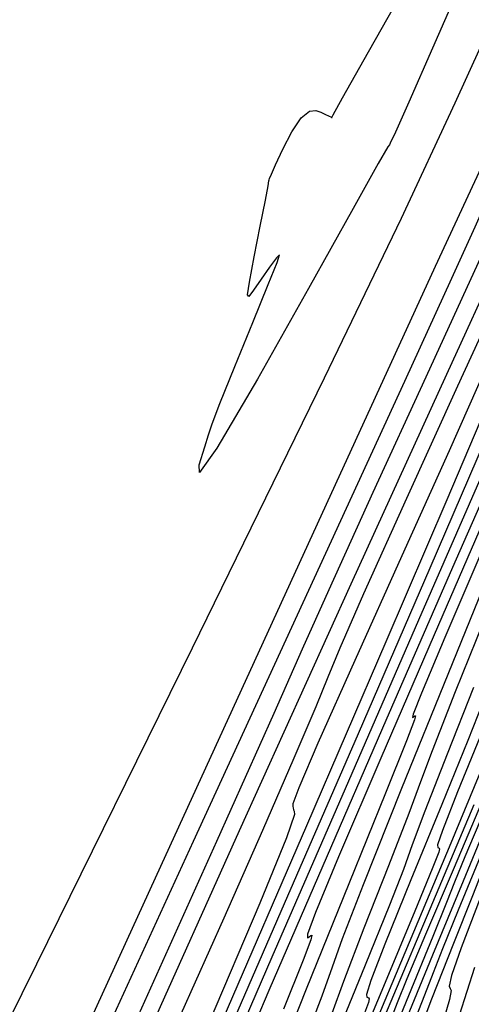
# Model space of a CAD drawing. Extents: x 3249832 to 3255657, y 13789405 to 13793316.
# Tile 610 of 656: x 3251969 to 3251982, y 13792238 to 13792267. Entities that reach past the tile are written whole.
import ezdxf

# ---------------------------------------------------------------- set-up
doc = ezdxf.new("R2010")
doc.units = 0
doc.header["$LTSCALE"] = 100
doc.header["$MEASUREMENT"] = 0
doc.linetypes.add('DASHED', pattern=[0.75, 0.5, -0.25])
for name, color, linetype in [('GRATIO_03231_CON', 1, 'CONTINUOUS'), ('GRATIO_0323_ICON', 1, 'CONTINUOUS'), ('PLAN', 7, 'CONTINUOUS'), ('TARGETS_EAST', 7, 'CONTINUOUS')]:
    doc.layers.add(name, color=color, linetype=linetype)
doc.styles.add('Gratio_032316_contours$0$symbol', font='symbol.shx')
doc.linetypes.add('Gratio_032316_contours$0$DEPRESSION', pattern='A,0.3,["%",Gratio_032316_contours$0$symbol,S=0.05,R=180,X=0,Y=0],0.0001', length=0.3001)

# ---------------------------------------------------------------- blocks, each defined once
blk = doc.blocks.new('Gratio_032316_contours')
at = {"layer": 'GRATIO_03231_CON', "color": 1, "linetype": 'Continuous', "flags": 128}
for points in [[(3252008.407, 13792315.949), (3252006.051, 13792311.262), (3252003.146, 13792305.387), (3252000.558, 13792300.158), (3251998.849, 13792296.773), (3251997.385, 13792293.886), (3251995.23, 13792289.517), (3251991.793, 13792282.412), (3251987.855, 13792274.215), (3251984.543, 13792267.3), (3251982.551, 13792263.115), (3251980.838, 13792259.425), (3251977.931, 13792253.07), (3251972.855, 13792241.967), (3251966.62, 13792228.337), (3251960.734, 13792215.476)], [(3251993.36, 13792283.944), (3251990.634, 13792278.423), (3251987.387, 13792271.789), (3251984.617, 13792266.103), (3251983.058, 13792262.88), (3251982.379, 13792261.441), (3251981.984, 13792260.561), (3251981.312, 13792259.076), (3251979.94, 13792256.077), (3251977.482, 13792250.717), (3251973.8, 13792242.688), (3251969.758, 13792233.847), (3251966.468, 13792226.593)], [(3251992.829, 13792281.222), (3251990.315, 13792276.219), (3251987.377, 13792270.329), (3251984.887, 13792265.322), (3251983.46, 13792262.438), (3251982.679, 13792260.816), (3251981.874, 13792259.066), (3251980.562, 13792256.203), (3251979.027, 13792252.847), (3251977.743, 13792250.019), (3251976.974, 13792248.29), (3251976.149, 13792246.412), (3251974.485, 13792242.688), (3251971.512, 13792236.096), (3251968.011, 13792228.325)], [(3251995.1, 13792284.215), (3251992.883, 13792279.768), (3251991.28, 13792276.556), (3251990.371, 13792274.752), (3251989.81, 13792273.664), (3251989.145, 13792272.384), (3251988.062, 13792270.278), (3251986.796, 13792267.809), (3251985.721, 13792265.712), (3251985.108, 13792264.524), (3251984.818, 13792263.967), (3251984.611, 13792263.562), (3251984.302, 13792262.947), (3251983.942, 13792262.224), (3251983.638, 13792261.607), (3251983.47, 13792261.261), (3251983.408, 13792261.133), (3251983.396, 13792261.116), (3251983.304, 13792260.94), (3251982.72, 13792259.689), (3251981.16, 13792256.282), (3251978.387, 13792250.179), (3251975.143, 13792243.006), (3251972.417, 13792236.929)], [(3251994.906, 13792282.066), (3251992.187, 13792276.726), (3251988.998, 13792270.411), (3251986.293, 13792265.032), (3251984.771, 13792261.987), (3251984.113, 13792260.627), (3251983.749, 13792259.791), (3251983.199, 13792258.513), (3251982.363, 13792256.601), (3251981.238, 13792254.062), (3251979.868, 13792251.005), (3251978.5, 13792247.958), (3251977.43, 13792245.556), (3251976.871, 13792244.253), (3251976.698, 13792243.787), (3251976.702, 13792243.713), (3251976.713, 13792243.669), (3251976.717, 13792243.611), (3251976.739, 13792243.574), (3251976.75, 13792243.482), (3251976.513, 13792242.804), (3251975.738, 13792240.899), (3251974.241, 13792237.365)], [(3251989.258, 13792270.042), (3251987.373, 13792266.303), (3251985.779, 13792263.116), (3251984.9, 13792261.329), (3251984.59, 13792260.663), (3251984.56, 13792260.561), (3251984.558, 13792260.525), (3251984.471, 13792260.319), (3251984.224, 13792259.766), (3251983.779, 13792258.78), (3251983.256, 13792257.621), (3251982.817, 13792256.64), (3251982.579, 13792256.097), (3251982.501, 13792255.9), (3251982.498, 13792255.87), (3251982.501, 13792255.858), (3251982.502, 13792255.842), (3251982.508, 13792255.832), (3251982.472, 13792255.715), (3251982.132, 13792254.891), (3251981.172, 13792252.633), (3251979.397, 13792248.497), (3251977.093, 13792243.147), (3251974.664, 13792237.523)], [(3251988.016, 13792266.626), (3251987.447, 13792265.523), (3251987.138, 13792264.935), (3251986.828, 13792264.339), (3251986.328, 13792263.358), (3251985.743, 13792262.198), (3251985.249, 13792261.208), (3251984.976, 13792260.654), (3251984.88, 13792260.447), (3251984.871, 13792260.414), (3251984.838, 13792260.322), (3251984.572, 13792259.695), (3251983.844, 13792257.998), (3251982.498, 13792254.871), (3251980.676, 13792250.645), (3251978.594, 13792245.828), (3251976.45, 13792240.882), (3251974.365, 13792236.082)], [(3251989.353, 13792268.401), (3251988.377, 13792266.502), (3251987.809, 13792265.407), (3251987.492, 13792264.807), (3251987.172, 13792264.194), (3251986.665, 13792263.204), (3251986.074, 13792262.042), (3251985.574, 13792261.055), (3251985.282, 13792260.473), (3251985.089, 13792260.058), (3251984.828, 13792259.456), (3251984.342, 13792258.326), (3251983.501, 13792256.383), (3251982.189, 13792253.354), (3251980.353, 13792249.129), (3251978.222, 13792244.226), (3251976.093, 13792239.327), (3251974.226, 13792235.023)], [(3251990.449, 13792268.992), (3251988.402, 13792265.111), (3251986.887, 13792262.234), (3251986.047, 13792260.633), (3251985.62, 13792259.773), (3251985.239, 13792258.917), (3251984.6, 13792257.448), (3251983.64, 13792255.24), (3251982.359, 13792252.288), (3251980.808, 13792248.709), (3251979.257, 13792245.116), (3251978.029, 13792242.242), (3251977.359, 13792240.624), (3251977.127, 13792239.996), (3251977.124, 13792239.894), (3251977.173, 13792239.922), (3251977.222, 13792239.962), (3251977.251, 13792239.967), (3251977.251, 13792239.967), (3251977.219, 13792239.833), (3251976.995, 13792239.24), (3251976.426, 13792237.812)], [(3251990.185, 13792267.833), (3251988.521, 13792264.697), (3251987.326, 13792262.437), (3251986.556, 13792260.977), (3251986.116, 13792260.13), (3251985.713, 13792259.266), (3251985.006, 13792257.645), (3251983.779, 13792254.814), (3251982.338, 13792251.478), (3251981.114, 13792248.628), (3251980.435, 13792247.012), (3251980.195, 13792246.395), (3251980.181, 13792246.299), (3251980.214, 13792246.317), (3251980.247, 13792246.345), (3251980.267, 13792246.348), (3251980.267, 13792246.348), (3251980.234, 13792246.228), (3251979.999, 13792245.623), (3251979.389, 13792244.103), (3251978.322, 13792241.465), (3251977.087, 13792238.399), (3251976.066, 13792235.824)], [(3251982.352, 13792250.395), (3251981.201, 13792247.554), (3251979.86, 13792244.235), (3251978.743, 13792241.435), (3251978.137, 13792239.858), (3251977.846, 13792239.032), (3251977.545, 13792238.191), (3251977.003, 13792236.782)], [(3251982.634, 13792250.071), (3251981.419, 13792247.046), (3251980.748, 13792245.331), (3251980.412, 13792244.424), (3251980.07, 13792243.504), (3251979.477, 13792241.98), (3251978.766, 13792240.169), (3251978.167, 13792238.619), (3251977.831, 13792237.693)], [(3251982.221, 13792246.734), (3251981.786, 13792245.634), (3251981.026, 13792243.77), (3251980.128, 13792241.577), (3251979.372, 13792239.706), (3251978.966, 13792238.646), (3251978.838, 13792238.239), (3251978.848, 13792238.164), (3251978.878, 13792238.153), (3251978.902, 13792238.141), (3251978.917, 13792238.116), (3251978.895, 13792238.01), (3251978.719, 13792237.54)], [(3251982.295, 13792246.121), (3251981.488, 13792244.137), (3251981.05, 13792243.017), (3251980.906, 13792242.592), (3251980.908, 13792242.518), (3251980.932, 13792242.509), (3251980.951, 13792242.5), (3251980.962, 13792242.48), (3251980.938, 13792242.38), (3251980.751, 13792241.896), (3251980.247, 13792240.664), (3251979.338, 13792238.474), (3251978.193, 13792235.737)], [(3251982.252, 13792244.959), (3251981.289, 13792242.647), (3251980.077, 13792239.75), (3251978.866, 13792236.868)], [(3251981.961, 13792243.763), (3251980.682, 13792240.721), (3251979.625, 13792238.219), (3251978.838, 13792236.363)], [(3251982.269, 13792243.594), (3251981.701, 13792242.25), (3251981.397, 13792241.506), (3251981.165, 13792240.915), (3251980.77, 13792239.931), (3251980.06, 13792238.203), (3251979.214, 13792236.151)], [(3251982.391, 13792243.349), (3251981.644, 13792241.536), (3251980.755, 13792239.386), (3251979.998, 13792237.544)], [(3251982.297, 13792242.622), (3251981.504, 13792240.699), (3251981.047, 13792239.567), (3251980.776, 13792238.871), (3251980.459, 13792238.052), (3251979.932, 13792236.722)], [(3251994.187, 13792268.133), (3251992.891, 13792265.649), (3251991.264, 13792262.477), (3251989.65, 13792259.24), (3251989.65, 13792259.24), (3251988.335, 13792256.466), (3251987.367, 13792254.313), (3251986.734, 13792252.845), (3251986.384, 13792252.014), (3251986.102, 13792251.328), (3251985.632, 13792250.185), (3251984.81, 13792248.201), (3251983.838, 13792245.857), (3251983.011, 13792243.854), (3251982.534, 13792242.679), (3251982.251, 13792241.959), (3251981.92, 13792241.111), (3251981.37, 13792239.725), (3251980.73, 13792238.103), (3251980.204, 13792236.723)], [(3251981.974, 13792239.025), (3251981.529, 13792237.627)]]:
    blk.add_lwpolyline(points, dxfattribs=at)
at = {"layer": 'GRATIO_03231_CON', "color": 5, "linetype": 'Continuous', "flags": 128}
blk.add_lwpolyline([(3251992.035, 13792287.446), (3251987.48, 13792277.489), (3251983.643, 13792269.096), (3251981.404, 13792264.175), (3251979.848, 13792260.819), (3251977.607, 13792256.173), (3251973.77, 13792248.319), (3251969.251, 13792239.12), (3251965.416, 13792231.378)], dxfattribs=at)
at = {"layer": 'GRATIO_03231_CON', "color": 5, "linetype": 'Gratio_032316_contours$0$DEPRESSION', "flags": 128}
blk.add_lwpolyline([(3251974.494, 13792254.132), (3251973.988, 13792253.427), (3251973.975, 13792253.654), (3251974.142, 13792254.179), (3251974.251, 13792254.524), (3251974.355, 13792254.84), (3251974.582, 13792255.437), (3251975.012, 13792256.508), (3251975.533, 13792257.788), (3251975.986, 13792258.897), (3251976.244, 13792259.541), (3251976.311, 13792259.758), (3251976.224, 13792259.671), (3251976.025, 13792259.4), (3251975.779, 13792259.053), (3251975.558, 13792258.734), (3251975.422, 13792258.548), (3251975.381, 13792258.593), (3251975.436, 13792258.967), (3251975.576, 13792259.705), (3251975.75, 13792260.592), (3251975.9, 13792261.348), (3251975.979, 13792261.765), (3251976.005, 13792261.916), (3251976.009, 13792261.944), (3251976.021, 13792261.981), (3251976.074, 13792262.103), (3251976.197, 13792262.378), (3251976.409, 13792262.832), (3251976.674, 13792263.342), (3251976.945, 13792263.75), (3251977.18, 13792263.938), (3251977.37, 13792263.958), (3251977.512, 13792263.907), (3251977.605, 13792263.863), (3251977.666, 13792263.835), (3251977.712, 13792263.813), (3251977.758, 13792263.792), (3251977.799, 13792263.772), (3251977.827, 13792263.759), (3251977.837, 13792263.754), (3251977.835, 13792263.756), (3251977.83, 13792263.759), (3251977.867, 13792263.831), (3251978.146, 13792264.326), (3251978.901, 13792265.668), (3251980.242, 13792268.053), (3251981.78, 13792270.752), (3251983, 13792272.808), (3251983.527, 13792273.529), (3251983.543, 13792273.295), (3251983.371, 13792272.754), (3251983.266, 13792272.413), (3251983.222, 13792272.221), (3251983.166, 13792271.984), (3251983.045, 13792271.569), (3251982.891, 13792271.067), (3251982.754, 13792270.629), (3251982.675, 13792270.369), (3251982.65, 13792270.264), (3251982.663, 13792270.257), (3251982.678, 13792270.25), (3251982.58, 13792269.983), (3251982.233, 13792269.156), (3251981.563, 13792267.614), (3251980.758, 13792265.777), (3251980.067, 13792264.207), (3251979.678, 13792263.33), (3251979.531, 13792263.007), (3251979.504, 13792262.963), (3251979.457, 13792262.898), (3251979.181, 13792262.418), (3251978.448, 13792261.108), (3251977.152, 13792258.779), (3251975.669, 13792256.141), (3251974.494, 13792254.132)], close=True, dxfattribs=at)
at = {"layer": 'GRATIO_0323_ICON', "color": 7, "linetype": 'Continuous', "flags": 128}
for points in [[(3251994.286, 13792281.782), (3251991.069, 13792275.379), (3251988.362, 13792269.968), (3251986.292, 13792265.825), (3251984.884, 13792263.023), (3251984.086, 13792261.463), (3251983.527, 13792260.352), (3251982.76, 13792258.726), (3251981.485, 13792255.944), (3251980.001, 13792252.671), (3251978.756, 13792249.897), (3251978.065, 13792248.321), (3251977.717, 13792247.477), (3251977.365, 13792246.612), (3251976.732, 13792245.121), (3251975.818, 13792243.015), (3251974.69, 13792240.46), (3251973.444, 13792237.668)], [(3251998.179, 13792284.244), (3251995.862, 13792279.886), (3251993.456, 13792275.335), (3251991.261, 13792271.176), (3251989.6, 13792268.028), (3251988.694, 13792266.317), (3251988.356, 13792265.693), (3251988.3, 13792265.61), (3251988.271, 13792265.581), (3251988.136, 13792265.345), (3251987.797, 13792264.703), (3251987.166, 13792263.466), (3251986.204, 13792261.496), (3251984.888, 13792258.672), (3251983.223, 13792254.957), (3251981.341, 13792250.669), (3251979.402, 13792246.213), (3251977.569, 13792241.987), (3251976.003, 13792238.355), (3251974.865, 13792235.677)], [(3251981.95, 13792247.177), (3251981.184, 13792245.236), (3251980.537, 13792243.578), (3251980.169, 13792242.591), (3251979.91, 13792241.878), (3251979.509, 13792240.842), (3251978.8, 13792239.091), (3251977.961, 13792237.032)], [(3251982.498, 13792244.573), (3251981.385, 13792241.939), (3251980.555, 13792239.983), (3251980.016, 13792238.699), (3251979.733, 13792237.998), (3251979.52, 13792237.443)], [(3251982.139, 13792241.041), (3251981.586, 13792239.604), (3251981.305, 13792238.793), (3251981.238, 13792238.482), (3251981.273, 13792238.419), (3251981.304, 13792238.361), (3251981.255, 13792238.098), (3251981.055, 13792237.427)]]:
    blk.add_lwpolyline(points, dxfattribs=at)

msp = doc.modelspace()

# ---------------------------------------------------------------- linework, layer by layer
at = {"layer": 'PLAN', "color": 8, "linetype": 'DASHED'}
msp.add_line((3251307.05, 13792582.1), (3252689.96, 13791925.79), dxfattribs=at)

# ---------------------------------------------------------------- block references
at = {"layer": 'TARGETS_EAST'}
msp.add_blockref('Gratio_032316_contours', (0, 0), dxfattribs=at)

doc.saveas('drawing.dxf')
